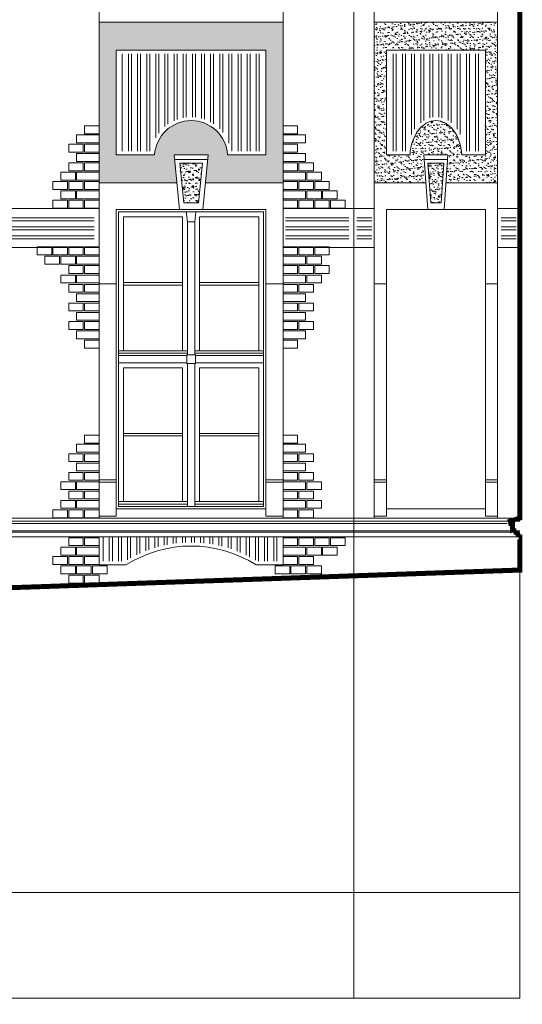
# Model space of a CAD drawing. Header units: millimetres. Extents: x 402 to 79005, y -7782 to 89952.
# Tile 390 of 426: x 49044 to 49457, y 29623 to 30432. Entities that reach past the tile are written whole.
import ezdxf

# ---------------------------------------------------------------- set-up
doc = ezdxf.new("R2010")
doc.units = ezdxf.units.MM
doc.header["$LTSCALE"] = 10
doc.layers.get('0').update_dxf_attribs({"lineweight": 0})
for name, color, linetype, lineweight in [('0-opisy', 1, 'Continuous', 5), ('kreski', 8, 'Continuous', 5), ('okna', 7, 'Continuous', 5)]:
    doc.layers.add(name, color=color, linetype=linetype, lineweight=lineweight)
pattern_1 = [(37.50000000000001, (75650.97381719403, 22553.02599056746), (-0.1600031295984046, 4.894132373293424), [0, -3.860800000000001, 0, -4.318000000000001, 0, -4.1275]), (7.499999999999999, (75650.97381719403, 22553.02599056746), (4.495232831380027, 7.168251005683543), [0, -2.0828, 0, -3.4798, 0, -1.3335]), (327.5, (75647.84961719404, 22553.02599056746), (7.90992370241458, 0.01437184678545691), [0, -1.27, 0, -4.572, 0, -5.969]), (317.5, (75647.84961719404, 22553.02599056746), (7.635564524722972, 2.229293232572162), [0, -0.635, 0, -2.9972, 0, -3.429])]
pattern_2 = [(90, (45698.19520570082, 31769.51799422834), (-7.5, 1.332267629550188e-15), []), (90, (45700.69520569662, 31772.01799422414), (-7.5, 1.332267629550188e-15), [])]
pattern_3 = [(37.50000000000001, (73141.95180481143, 22602.11352713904), (-0.1600031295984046, 4.894132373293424), [0, -3.860800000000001, 0, -4.318000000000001, 0, -4.1275]), (7.499999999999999, (73141.95180481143, 22602.11352713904), (4.495232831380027, 7.168251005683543), [0, -2.0828, 0, -3.4798, 0, -1.3335]), (327.5, (73138.8276048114, 22602.11352713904), (7.90992370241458, 0.01437184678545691), [0, -1.27, 0, -4.572, 0, -5.969]), (317.5, (73138.8276048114, 22602.11352713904), (7.635564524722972, 2.229293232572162), [0, -0.635, 0, -2.9972, 0, -3.429])]
pattern_4 = [(0, (45698.19520570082, 31769.51799422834), (2.220446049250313e-15, 7.5), []), (0, (45700.69520569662, 31767.01799423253), (2.220446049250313e-15, 7.5), [])]

# ---------------------------------------------------------------- blocks, each defined once
blk = doc.blocks.new('podstawka')
h = blk.add_hatch()
h.set_pattern_fill('ANSI32,_O', color=8, scale=20, angle=45)
h.set_pattern_definition([(90, (0, 0), (-7.5, 1.332267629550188e-15), []), (90, (2.499999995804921, 2.499999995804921), (-7.5, 1.332267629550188e-15), [])])
edge = h.paths.add_edge_path()
edge.add_line((147.9999999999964, -35.50000000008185), (147.9999999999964, -15.50000000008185))
edge.add_line((147.9999999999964, -15.50000000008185), (2.999999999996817, -15.50000000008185))
edge.add_line((2.999999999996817, -15.50000000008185), (2.999999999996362, -35.50000000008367))
edge.add_line((2.999999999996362, -35.50000000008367), (21.13565519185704, -35.50000000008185))
edge.add_arc((75.49999999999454, -122.8315693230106), 102.8702337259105, 58.09752677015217, 121.9024732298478, ccw=False)
edge.add_line((129.864344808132, -35.50000000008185), (147.9999999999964, -35.50000000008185))
blk.add_lwpolyline([(-3.637978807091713e-12, -15.50000000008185), (-3.637978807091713e-12, -38.50000000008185), (21.99999999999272, -38.50000000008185, -0.2904423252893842), (128.9999999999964, -38.50000000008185), (150.9999999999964, -38.50000000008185), (150.9999999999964, -15.50000000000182)], format="xyb")

msp = doc.modelspace()

# ---------------------------------------------------------------- hatches: boundary and pattern name
h = msp.add_hatch()
h.set_pattern_fill('ANSI32', color=8, scale=20, angle=45, style=0)
h.set_pattern_definition(pattern_2)
h.paths.add_polyline_path([(49243.17917682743, 30848.40932010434, -0.339505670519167), (49223.37566832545, 30868.21282860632), (49145.98268532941, 30868.21282860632, -0.3395056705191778), (49126.17917682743, 30848.40932010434), (49126.17917682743, 30784.0163371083, -0.339505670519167), (49145.98268532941, 30764.21282860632), (49223.37566832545, 30764.21282860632, -0.3395056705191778), (49243.17917682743, 30784.01633710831)])
h.paths.add_polyline_path([(49243.17917682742, 30404.21282860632), (49126.17917682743, 30404.21282860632), (49126.17917682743, 30324.21282860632), (49151.99452967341, 30324.21282860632, -0.8581305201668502), (49217.36382398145, 30324.21282860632), (49243.17917682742, 30324.21282860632)])
h = msp.add_hatch()
h.set_pattern_fill('AR-SAND,_O', color=8, scale=0.1)
h.set_pattern_definition(pattern_1)
h.paths.add_polyline_path([(49109.17917682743, 30430.21282860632), (49109.17917682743, 30298.21282860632), (49172.97448599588, 30298.21282860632), (49170.6695819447, 30321.21282860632), (49198.68877171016, 30321.21282860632), (49196.38386765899, 30298.21282860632), (49260.17917682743, 30298.21282860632), (49260.17917682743, 30430.21282860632)])
h.paths.add_polyline_path([(49246.17917682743, 30407.21282860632), (49246.17917682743, 30321.21282860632), (49214.67917682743, 30321.21282860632, 0.9349231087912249), (49154.67917682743, 30321.21282860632), (49123.17917682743, 30321.21282860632), (49123.17917682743, 30407.21282860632)], flags=16)
h = msp.add_hatch()
h.set_pattern_fill('AR-SAND,_O', color=8, scale=0.1)
h.set_pattern_definition(pattern_3)
h.paths.add_polyline_path([(49335.12278398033, 30430.21282860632), (49335.12278398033, 30298.21282860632), (49377.40445257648, 30298.21282860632), (49375.77463929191, 30321.21282860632), (49395.58719837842, 30321.21282860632), (49393.95738509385, 30298.21282860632), (49436.23905369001, 30298.21282860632), (49436.23905369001, 30430.21282860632)])
edge = h.paths.add_edge_path(flags=16)
edge.add_line((49426.3395587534, 30407.21282860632), (49426.3395587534, 30321.21282860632))
edge.add_line((49426.3395587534, 30321.21282860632), (49406.89412227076, 30321.21282860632))
edge.add_ellipse((49385.68091883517, 30319.19257507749), major_axis=(-4.864008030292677e-14, 30.06794679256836), ratio=0.7071067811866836, start_angle=-86.1474166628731, end_angle=86.14741666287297)
edge.add_line((49364.46771539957, 30321.21282860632), (49345.02227891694, 30321.21282860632))
edge.add_line((49345.02227891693, 30321.21282860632), (49345.02227891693, 30407.21282860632))
edge.add_line((49345.02227891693, 30407.21282860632), (49426.3395587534, 30407.21282860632))
h = msp.add_hatch()
h.set_pattern_fill('ANSI32', color=8, scale=20, angle=45, style=0)
h.set_pattern_definition(pattern_2)
edge = h.paths.add_edge_path()
edge.add_spline(control_points=[(49361.69813925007, 30324.21282860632), (49362.09436274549, 30327.76216298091), (49362.91364661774, 30331.22612676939), (49365.36458592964, 30337.70855063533), (49367.01368228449, 30340.71519079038), (49370.27476015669, 30344.90752696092), (49371.67707190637, 30346.35668463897), (49374.71457940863, 30348.82514442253), (49376.35036580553, 30349.84417810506), (49379.78566371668, 30351.37547901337), (49381.58528457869, 30351.88662677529), (49385.23986625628, 30352.34844007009), (49387.09342265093, 30352.2983726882), (49391.14825976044, 30351.56555124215), (49393.32702214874, 30350.73882673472), (49397.3824936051, 30348.35695557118), (49399.26047514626, 30346.80402404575), (49403.05576807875, 30342.63712717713), (49404.8536072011, 30339.85077876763), (49407.67760399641, 30333.67179408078), (49408.70368348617, 30330.27886359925), (49409.44891496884, 30325.91455763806), (49409.56844137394, 30325.06612926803), (49409.6636681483, 30324.21282860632)], knot_values=[-1.414260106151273, -1.414260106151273, -1.414260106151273, -1.414260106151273, -1.079775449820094, -1.079775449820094, -0.7377834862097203, -0.7377834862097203, -0.5215613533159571, -0.5215613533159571, -0.3053392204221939, -0.3053392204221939, -0.0891170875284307, -0.0891170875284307, 0.1271050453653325, 0.1271050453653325, 0.3936262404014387, 0.3936262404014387, 0.660147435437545, 0.660147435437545, 0.9969974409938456, 0.9969974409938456, 1.333847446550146, 1.333847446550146, 1.414260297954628, 1.414260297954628, 1.414260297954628, 1.414260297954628], degree=3, periodic=0)
edge.add_line((49409.6636681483, 30324.21282860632), (49423.3395587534, 30324.21282860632))
edge.add_line((49423.3395587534, 30324.21282860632), (49423.3395587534, 30404.21282860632))
edge.add_line((49423.3395587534, 30404.21282860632), (49348.02227891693, 30404.21282860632))
edge.add_line((49348.02227891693, 30404.21282860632), (49348.02227891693, 30324.21282860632))
edge.add_line((49348.02227891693, 30324.21282860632), (49361.69813925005, 30324.21282860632))
h = msp.add_hatch()
h.set_pattern_fill('AR-SAND', color=8, scale=0.1, style=0)
h.set_pattern_definition(pattern_1)
h.paths.add_polyline_path([(49193.9987597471, 30314.21282860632), (49175.35959390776, 30314.21282860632), (49178.66982844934, 30281.71282860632), (49190.68852520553, 30281.71282860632)])
h = msp.add_hatch()
h.set_pattern_fill('AR-SAND,_O', color=8, scale=0.1)
h.set_pattern_definition(pattern_3)
h.paths.add_polyline_path([(49381.4316678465, 30281.71282860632), (49389.93016982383, 30281.71282860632), (49392.27085911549, 30314.21282860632), (49379.09097855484, 30314.21282860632)])
h = msp.add_hatch()
h.set_pattern_fill('ANSI32,_O', color=8, scale=20, angle=315)
h.set_pattern_definition(pattern_4)
h.paths.add_polyline_path([(49105.17917682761, 30274.03282860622), (48931.17917682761, 30274.03282860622), (48931.17917682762, 30248.13282860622), (49105.17917682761, 30248.13282860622)])
h = msp.add_hatch()
h.set_pattern_fill('ANSI32,_O', color=8, scale=20, angle=315)
h.set_pattern_definition(pattern_4)
h.paths.add_polyline_path([(49314.2720868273, 30274.03282860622), (49262.2720868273, 30274.03282860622), (49262.27208682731, 30248.13282860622), (49314.2720868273, 30248.13282860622)])
at = {"layer": 'kreski'}
h = msp.add_hatch(dxfattribs=at)
h.set_pattern_fill('ANSI32', color=256, scale=20, angle=315, style=0)
h.set_pattern_definition(pattern_4)
h.paths.add_polyline_path([(49333.22593530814, 30274.03282860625), (49320.8142034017, 30274.03282860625), (49320.8142034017, 30248.13282860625), (49333.22593530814, 30248.13282860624)])
h = msp.add_hatch(dxfattribs=at)
h.set_pattern_fill('ANSI32', color=256, scale=20, angle=315, style=0)
h.set_pattern_definition(pattern_4)
h.paths.add_polyline_path([(49451.65078559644, 30274.03282860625), (49439.23905369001, 30274.03282860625), (49439.23905369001, 30248.13282860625), (49451.65078559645, 30248.13282860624)])

# ---------------------------------------------------------------- linework, layer by layer
for p, q in [((49318.17917682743, 29959.40660102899), (49318.17917682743, 31236.19282860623)), ((49109.17917682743, 30022.71282860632), (49109.17917682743, 31152.33782860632)), ((49260.17917682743, 30022.71282860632), (49260.17917682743, 31152.33782860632)), ((49335.12278398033, 30022.71282860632), (49335.12278398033, 31152.33782860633)), ((49436.23905369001, 30022.71282860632), (49436.23905369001, 31152.33782860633)), ((49109.17917682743, 30430.21282860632), (49260.17917682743, 30430.21282860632)), ((49335.12278398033, 30430.21282860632), (49436.23905369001, 30430.21282860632)), ((49345.02227891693, 30321.21282860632), (49345.02227891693, 30407.21282860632)), ((49426.3395587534, 30407.21282860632), (49345.02227891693, 30407.21282860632)), ((49426.3395587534, 30321.21282860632), (49426.3395587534, 30407.21282860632)), ((49175.17917682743, 30276.21282860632), (49170.6695819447, 30321.21282860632)), ((49198.68877171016, 30321.21282860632), (49170.6695819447, 30321.21282860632)), ((49194.17917682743, 30276.21282860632), (49198.68877171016, 30321.21282860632)), ((49364.46771539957, 30321.21282860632), (49345.02227891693, 30321.21282860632)), ((49378.96340441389, 30276.21282860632), (49375.77463929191, 30321.21282860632)), ((49395.58719837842, 30321.21282860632), (49375.77463929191, 30321.21282860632)), ((49392.39843325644, 30276.21282860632), (49395.58719837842, 30321.21282860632)), ((49406.89412227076, 30321.21282860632), (49426.3395587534, 30321.21282860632)), ((49172.97448599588, 30298.21282860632), (49109.17917682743, 30298.21282860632)), ((49260.17917682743, 30298.21282860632), (49196.38386765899, 30298.21282860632)), ((49377.40445257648, 30298.21282860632), (49335.12278398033, 30298.21282860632)), ((49436.23905369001, 30298.21282860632), (49393.95738509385, 30298.21282860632)), ((49246.17917682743, 30276.21282860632), (49123.17917682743, 30276.21282860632)), ((49123.17917682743, 30276.21282860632), (49123.17917682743, 30024.21282860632)), ((49175.17917682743, 30276.21282860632), (49194.17917682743, 30276.21282860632)), ((49246.17917682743, 30276.21282860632), (49246.17917682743, 30024.21282860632)), ((49426.3395587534, 30276.21282860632), (49345.02227891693, 30276.21282860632)), ((49345.02227891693, 30276.21282860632), (49345.02227891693, 30024.21282860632)), ((49378.96340441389, 30276.21282860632), (49392.39843325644, 30276.21282860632)), ((49426.3395587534, 30276.21282860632), (49426.3395587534, 30024.21282860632)), ((49123.17917682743, 30215.21282860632), (49109.17917682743, 30215.21282860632)), ((49260.17917682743, 30215.21282860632), (49246.17917682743, 30215.21282860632)), ((49345.02227891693, 30215.21282860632), (49335.12278398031, 30215.21282860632)), ((49436.23905369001, 30215.21282860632), (49426.3395587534, 30215.21282860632)), ((49123.17917682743, 30054.21282860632), (49109.17917682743, 30054.21282860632)), ((49123.17917682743, 30052.21282860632), (49109.17917682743, 30052.21282860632)), ((49260.17917682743, 30054.21282860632), (49246.17917682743, 30054.21282860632)), ((49260.17917682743, 30052.21282860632), (49246.17917682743, 30052.21282860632)), ((49345.02227891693, 30054.21282860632), (49335.12278398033, 30054.21282860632)), ((49345.02227891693, 30052.21282860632), (49335.12278398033, 30052.21282860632)), ((49436.23905369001, 30054.21282860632), (49426.3395587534, 30054.21282860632)), ((49436.23905369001, 30052.21282860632), (49426.3395587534, 30052.21282860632)), ((49246.17917682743, 30030.21282860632), (49123.17917682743, 30030.21282860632)), ((49426.3395587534, 30030.21282860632), (49345.02227891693, 30030.21282860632)), ((48636.20520185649, 30022.71282860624), (49454.65078559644, 30022.71282860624)), ((49123.17917682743, 30024.21282860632), (49109.17917682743, 30024.21282860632)), ((49260.17917682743, 30024.21282860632), (49246.17917682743, 30024.21282860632)), ((49345.02227891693, 30024.21282860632), (49335.12278398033, 30024.21282860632)), ((49436.23905369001, 30024.21282860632), (49426.3395587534, 30024.21282860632)), ((48636.20520185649, 30020.21282860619), (49454.59608666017, 30020.21282860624)), ((48636.20520185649, 30018.21282860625), (49444.27605250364, 30018.21282860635)), ((49454.65078559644, 30012.21282860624), (48636.20520185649, 30012.21282860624)), ((49454.65078559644, 30011.21282860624), (48636.20520185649, 30011.21282860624)), ((49454.65078559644, 30007.21282860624), (48636.20520185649, 30007.21282860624)), ((49454.6507855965, 29979.29592829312), (49454.65078559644, 29628.21282860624)), ((48588.17560549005, 29628.21282860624), (49454.65078559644, 29628.21282860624))]:
    msp.add_line(p, q)
at = {"color": 8}
for p, q in [((49171.05337725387, 30317.21282860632), (49198.30497640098, 30317.21282860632)), ((49178.66982844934, 30281.71282860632), (49175.35959390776, 30314.21282860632)), ((49175.35959390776, 30314.21282860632), (49193.9987597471, 30314.21282860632)), ((49190.68852520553, 30281.71282860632), (49193.9987597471, 30314.21282860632)), ((49376.04602355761, 30317.21282860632), (49395.31581411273, 30317.21282860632)), ((49381.4316678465, 30281.71282860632), (49379.09097855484, 30314.21282860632)), ((49379.09097855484, 30314.21282860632), (49392.27085911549, 30314.21282860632)), ((49389.93016982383, 30281.71282860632), (49392.27085911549, 30314.21282860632)), ((49178.66982844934, 30281.71282860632), (49190.68852520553, 30281.71282860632)), ((49381.4316678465, 30281.71282860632), (49389.93016982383, 30281.71282860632))]:
    msp.add_line(p, q, dxfattribs=at)
msp.add_lwpolyline([(49453.65078559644, 31240.69282860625, 4, 4, 0), (49453.65078559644, 31236.19282860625, 4, 4, 0), (49454.65078559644, 31236.19282860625, 4, 4, 0), (49454.65078559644, 30287.59389118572, 4, 4, 0), (49454.65078559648, 30022.71282860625, 4, 4, 0), (49446.65078559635, 30020.21282860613, 4, 4, 0), (49447.15078559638, 30018.21282860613, 4, 4, 0), (49448.65078559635, 30018.21282860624, 4, 4, 0), (49448.65078559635, 30012.21282860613, 4, 4, 0), (49449.65078559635, 30012.21282860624, 4, 4, 0), (49449.65078559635, 30011.21282860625, 4, 4, -0.4142135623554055), (49453.65078559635, 30007.21282860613, 4, 4, 0), (49454.65078559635, 30007.21282860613, 4, 4, 0), (49454.6507855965, 29979.29592829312, 4, 4, 0), (48576.96445735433, 29949.59982866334, 4, 4, 0), (48576.96445735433, 29949.21282860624, 4, 4, 0), (48580.13638783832, 29949.21282860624, 4, 4, 0), (48580.13638783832, 29941.21282860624, 4, 4, 0), (48588.17560549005, 29941.21282860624, 4, 4, 0), (48588.17560549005, 29625.21282860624, 0, 0, 0)], format="xyseb")
msp.add_lwpolyline([(49214.67917682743, 30321.21282860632), (49246.17917682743, 30321.21282860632), (49246.17917682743, 30407.21282860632), (49123.17917682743, 30407.21282860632), (49123.17917682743, 30321.21282860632), (49154.67917682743, 30321.21282860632, -0.9349231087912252)], format="xyb", close=True)
for points in [[(49125.17917682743, 30274.21282860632), (49244.17917682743, 30274.21282860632), (49244.17917682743, 30032.21282860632), (49125.17917682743, 30032.21282860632)], [(49187.67917682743, 30266.21282860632), (49188.67917682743, 30274.21282860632), (49180.67917682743, 30274.21282860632), (49181.67917682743, 30266.21282860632)], [(49454.65078559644, 30277.03282860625), (49436.23905369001, 30277.03282860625), (49436.23905369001, 30245.13282860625), (49454.65078559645, 30245.13282860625)], [(49177.67917682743, 30160.21282860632), (49129.17917682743, 30160.21282860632), (49129.17917682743, 30270.21282860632), (49177.67917682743, 30270.21282860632)], [(49181.67917682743, 30156.71282860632), (49187.67917682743, 30156.71282860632), (49187.67917682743, 30266.21282860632), (49181.67917682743, 30266.21282860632)], [(49191.67917682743, 30160.21282860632), (49240.17917682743, 30160.21282860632), (49240.17917682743, 30270.21282860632), (49191.67917682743, 30270.21282860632)], [(49129.17917682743, 30214.21282860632), (49177.67917682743, 30214.21282860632), (49177.67917682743, 30216.21282860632), (49129.17917682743, 30216.21282860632)], [(49191.67917682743, 30214.21282860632), (49240.17917682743, 30214.21282860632), (49240.17917682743, 30216.21282860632), (49191.67917682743, 30216.21282860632)], [(49125.17917682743, 30158.21282860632), (49125.17917682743, 30160.21282860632), (49181.67917682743, 30160.21282860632), (49181.67917682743, 30158.21282860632)], [(49244.17917682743, 30158.21282860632), (49244.17917682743, 30160.21282860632), (49187.67917682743, 30160.21282860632), (49187.67917682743, 30158.21282860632)], [(49125.17917682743, 30150.21282860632), (49181.17917682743, 30150.21282860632), (49181.17917682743, 30156.21282860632), (49125.17917682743, 30156.21282860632)], [(49181.17917682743, 30149.71282860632), (49188.17917682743, 30149.71282860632), (49188.17917682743, 30156.71282860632), (49181.17917682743, 30156.71282860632)], [(49244.17917682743, 30150.21282860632), (49188.17917682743, 30150.21282860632), (49188.17917682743, 30156.21282860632), (49244.17917682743, 30156.21282860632)], [(49177.67917682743, 30036.21282860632), (49129.17917682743, 30036.21282860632), (49129.17917682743, 30146.21282860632), (49177.67917682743, 30146.21282860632)], [(49181.67917682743, 30032.21282860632), (49187.67917682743, 30032.21282860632), (49187.67917682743, 30149.71282860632), (49181.67917682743, 30149.71282860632)], [(49191.67917682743, 30036.21282860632), (49240.17917682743, 30036.21282860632), (49240.17917682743, 30146.21282860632), (49191.67917682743, 30146.21282860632)], [(49129.17917682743, 30090.21282860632), (49177.67917682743, 30090.21282860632), (49177.67917682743, 30092.21282860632), (49129.17917682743, 30092.21282860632)], [(49191.67917682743, 30090.21282860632), (49240.17917682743, 30090.21282860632), (49240.17917682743, 30092.21282860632), (49191.67917682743, 30092.21282860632)], [(49125.17917682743, 30034.21282860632), (49125.17917682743, 30036.21282860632), (49181.67917682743, 30036.21282860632), (49181.67917682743, 30034.21282860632)], [(49244.17917682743, 30034.21282860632), (49244.17917682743, 30036.21282860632), (49187.67917682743, 30036.21282860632), (49187.67917682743, 30034.21282860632)]]:
    msp.add_lwpolyline(points, close=True, dxfattribs=at)
msp.add_ellipse((49385.68091883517, 30319.19257507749), major_axis=(-4.864008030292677e-14, 30.06794679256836), ratio=0.7071067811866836, start_param=-1.503556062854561, end_param=1.503556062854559)
at = {"layer": '0-opisy', "color": 8}
for p, q in [((49318.17917682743, 29959.40660102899), (49318.17917682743, 29628.21282860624)), ((48610.17560549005, 29715.21282860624), (49454.65078559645, 29715.21282860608))]:
    msp.add_line(p, q, dxfattribs=at)
at = {"layer": 'kreski'}
for points in [[(49109.17917682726, 30331.13282860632), (49090.67917682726, 30331.13282860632), (49090.67917682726, 30337.63282860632), (49109.17917682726, 30337.63282860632)], [(49109.17917682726, 30338.54848703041), (49097.17917682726, 30338.54848703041), (49097.17917682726, 30345.04848703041), (49109.17917682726, 30345.04848703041)], [(49260.17917682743, 30338.5484870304), (49272.17917682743, 30338.5484870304), (49272.17917682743, 30345.0484870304), (49260.17917682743, 30345.0484870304)], [(49260.17917682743, 30331.13282860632), (49278.67917682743, 30331.13282860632), (49278.67917682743, 30337.63282860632), (49260.17917682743, 30337.63282860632)], [(49096.17917682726, 30323.45282860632), (49084.17917682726, 30323.45282860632), (49084.17917682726, 30329.95282860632), (49096.17917682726, 30329.95282860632)], [(49109.17917682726, 30323.45282860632), (49097.17917682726, 30323.45282860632), (49097.17917682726, 30329.95282860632), (49109.17917682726, 30329.95282860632)], [(49260.17917682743, 30323.45282860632), (49272.17917682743, 30323.45282860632), (49272.17917682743, 30329.95282860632), (49260.17917682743, 30329.95282860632)], [(49109.17917682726, 30315.77282860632), (49090.67917682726, 30315.77282860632), (49090.67917682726, 30322.27282860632), (49109.17917682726, 30322.27282860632)], [(49260.17917682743, 30315.77282860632), (49278.67917682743, 30315.77282860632), (49278.67917682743, 30322.27282860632), (49260.17917682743, 30322.27282860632)], [(49096.17917682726, 30308.09282860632), (49084.17917682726, 30308.09282860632), (49084.17917682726, 30314.59282860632), (49096.17917682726, 30314.59282860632)], [(49109.17917682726, 30308.09282860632), (49097.17917682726, 30308.09282860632), (49097.17917682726, 30314.59282860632), (49109.17917682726, 30314.59282860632)], [(49260.17917682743, 30308.09282860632), (49272.17917682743, 30308.09282860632), (49272.17917682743, 30314.59282860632), (49260.17917682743, 30314.59282860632)], [(49273.17917682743, 30308.09282860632), (49285.17917682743, 30308.09282860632), (49285.17917682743, 30314.59282860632), (49273.17917682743, 30314.59282860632)], [(49089.67917682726, 30300.41282860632), (49077.67917682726, 30300.41282860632), (49077.67917682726, 30306.91282860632), (49089.67917682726, 30306.91282860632)], [(49109.17917682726, 30300.41282860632), (49090.67917682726, 30300.41282860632), (49090.67917682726, 30306.91282860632), (49109.17917682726, 30306.91282860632)], [(49260.17917682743, 30300.41282860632), (49278.67917682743, 30300.41282860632), (49278.67917682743, 30306.91282860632), (49260.17917682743, 30306.91282860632)], [(49279.67917682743, 30300.41282860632), (49291.67917682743, 30300.41282860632), (49291.67917682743, 30306.91282860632), (49279.67917682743, 30306.91282860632)], [(49083.17917682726, 30292.73282860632), (49071.17917682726, 30292.73282860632), (49071.17917682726, 30299.23282860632), (49083.17917682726, 30299.23282860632)], [(49096.17917682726, 30292.73282860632), (49084.17917682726, 30292.73282860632), (49084.17917682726, 30299.23282860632), (49096.17917682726, 30299.23282860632)], [(49109.17917682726, 30292.73282860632), (49097.17917682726, 30292.73282860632), (49097.17917682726, 30299.23282860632), (49109.17917682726, 30299.23282860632)], [(49260.17917682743, 30292.73282860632), (49272.17917682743, 30292.73282860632), (49272.17917682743, 30299.23282860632), (49260.17917682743, 30299.23282860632)], [(49273.17917682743, 30292.73282860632), (49285.17917682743, 30292.73282860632), (49285.17917682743, 30299.23282860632), (49273.17917682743, 30299.23282860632)], [(49286.17917682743, 30292.73282860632), (49298.17917682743, 30292.73282860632), (49298.17917682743, 30299.23282860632), (49286.17917682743, 30299.23282860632)], [(49089.67917682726, 30285.05282860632), (49077.67917682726, 30285.05282860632), (49077.67917682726, 30291.55282860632), (49089.67917682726, 30291.55282860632)], [(49109.17917682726, 30285.05282860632), (49090.67917682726, 30285.05282860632), (49090.67917682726, 30291.55282860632), (49109.17917682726, 30291.55282860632)], [(49260.17917682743, 30285.05282860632), (49278.67917682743, 30285.05282860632), (49278.67917682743, 30291.55282860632), (49260.17917682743, 30291.55282860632)], [(49279.67917682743, 30285.05282860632), (49291.67917682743, 30285.05282860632), (49291.67917682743, 30291.55282860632), (49279.67917682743, 30291.55282860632)], [(49292.67917682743, 30285.05282860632), (49304.67917682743, 30285.05282860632), (49304.67917682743, 30291.55282860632), (49292.67917682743, 30291.55282860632)], [(49083.17917682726, 30277.37282860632), (49071.17917682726, 30277.37282860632), (49071.17917682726, 30283.87282860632), (49083.17917682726, 30283.87282860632)], [(49096.17917682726, 30277.37282860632), (49084.17917682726, 30277.37282860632), (49084.17917682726, 30283.87282860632), (49096.17917682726, 30283.87282860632)], [(49109.17917682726, 30277.37282860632), (49097.17917682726, 30277.37282860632), (49097.17917682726, 30283.87282860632), (49109.17917682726, 30283.87282860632)], [(49260.17917682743, 30277.37282860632), (49272.17917682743, 30277.37282860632), (49272.17917682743, 30283.87282860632), (49260.17917682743, 30283.87282860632)], [(49273.17917682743, 30277.37282860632), (49285.17917682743, 30277.37282860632), (49285.17917682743, 30283.87282860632), (49273.17917682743, 30283.87282860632)], [(49286.17917682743, 30277.37282860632), (49298.17917682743, 30277.37282860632), (49298.17917682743, 30283.87282860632), (49286.17917682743, 30283.87282860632)], [(49299.17917682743, 30277.37282860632), (49311.17917682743, 30277.37282860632), (49311.17917682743, 30283.87282860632), (49299.17917682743, 30283.87282860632)], [(48928.17917682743, 30277.03282860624), (49109.17917682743, 30277.03282860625), (49109.17917682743, 30245.13282860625), (48928.17917682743, 30245.13282860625)], [(49260.17917682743, 30277.03282860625), (49335.12278398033, 30277.03282860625), (49335.12278398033, 30245.13282860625), (49260.17917682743, 30245.13282860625)], [(49070.1791768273, 30245.47282860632), (49058.1791768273, 30245.47282860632), (49058.1791768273, 30238.97282860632), (49070.1791768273, 30238.97282860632)], [(49083.1791768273, 30245.47282860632), (49071.1791768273, 30245.47282860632), (49071.1791768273, 30238.97282860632), (49083.1791768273, 30238.97282860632)], [(49096.1791768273, 30245.47282860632), (49084.1791768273, 30245.47282860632), (49084.1791768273, 30238.97282860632), (49096.1791768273, 30238.97282860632)], [(49109.1791768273, 30245.47282860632), (49097.1791768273, 30245.47282860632), (49097.1791768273, 30238.97282860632), (49109.1791768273, 30238.97282860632)], [(49260.17917682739, 30245.47282860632), (49272.17917682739, 30245.47282860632), (49272.17917682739, 30238.97282860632), (49260.17917682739, 30238.97282860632)], [(49273.17917682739, 30245.47282860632), (49285.17917682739, 30245.47282860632), (49285.17917682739, 30238.97282860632), (49273.17917682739, 30238.97282860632)], [(49286.17917682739, 30245.47282860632), (49298.17917682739, 30245.47282860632), (49298.17917682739, 30238.97282860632), (49286.17917682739, 30238.97282860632)], [(49076.6791768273, 30237.79282860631), (49064.6791768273, 30237.79282860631), (49064.6791768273, 30231.29282860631), (49076.6791768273, 30231.29282860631)], [(49089.6791768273, 30237.79282860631), (49077.6791768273, 30237.79282860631), (49077.6791768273, 30231.29282860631), (49089.6791768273, 30231.29282860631)], [(49109.1791768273, 30237.79282860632), (49090.6791768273, 30237.79282860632), (49090.6791768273, 30231.29282860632), (49109.1791768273, 30231.29282860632)], [(49260.17917682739, 30237.79282860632), (49278.67917682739, 30237.79282860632), (49278.67917682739, 30231.29282860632), (49260.17917682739, 30231.29282860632)], [(49279.67917682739, 30237.79282860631), (49291.67917682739, 30237.79282860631), (49291.67917682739, 30231.29282860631), (49279.67917682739, 30231.29282860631)], [(49096.1791768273, 30230.11282860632), (49084.1791768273, 30230.11282860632), (49084.1791768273, 30223.61282860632), (49096.1791768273, 30223.61282860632)], [(49109.1791768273, 30230.11282860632), (49097.1791768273, 30230.11282860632), (49097.1791768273, 30223.61282860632), (49109.1791768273, 30223.61282860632)], [(49260.17917682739, 30230.11282860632), (49272.17917682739, 30230.11282860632), (49272.17917682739, 30223.61282860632), (49260.17917682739, 30223.61282860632)], [(49273.17917682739, 30230.11282860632), (49285.17917682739, 30230.11282860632), (49285.17917682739, 30223.61282860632), (49273.17917682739, 30223.61282860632)], [(49286.17917682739, 30230.11282860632), (49298.17917682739, 30230.11282860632), (49298.17917682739, 30223.61282860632), (49286.17917682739, 30223.61282860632)], [(49089.6791768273, 30222.43282860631), (49077.6791768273, 30222.43282860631), (49077.6791768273, 30215.93282860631), (49089.6791768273, 30215.93282860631)], [(49109.1791768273, 30222.43282860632), (49090.6791768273, 30222.43282860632), (49090.6791768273, 30215.93282860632), (49109.1791768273, 30215.93282860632)], [(49260.17917682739, 30222.43282860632), (49278.67917682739, 30222.43282860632), (49278.67917682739, 30215.93282860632), (49260.17917682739, 30215.93282860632)], [(49279.67917682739, 30222.43282860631), (49291.67917682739, 30222.43282860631), (49291.67917682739, 30215.93282860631), (49279.67917682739, 30215.93282860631)], [(49096.1791768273, 30214.75282860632), (49084.1791768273, 30214.75282860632), (49084.1791768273, 30208.25282860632), (49096.1791768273, 30208.25282860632)], [(49109.1791768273, 30214.75282860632), (49097.1791768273, 30214.75282860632), (49097.1791768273, 30208.25282860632), (49109.1791768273, 30208.25282860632)], [(49260.17917682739, 30214.75282860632), (49272.17917682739, 30214.75282860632), (49272.17917682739, 30208.25282860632), (49260.17917682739, 30208.25282860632)], [(49273.17917682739, 30214.75282860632), (49285.17917682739, 30214.75282860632), (49285.17917682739, 30208.25282860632), (49273.17917682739, 30208.25282860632)], [(49109.1791768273, 30207.07282860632), (49090.6791768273, 30207.07282860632), (49090.6791768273, 30200.57282860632), (49109.1791768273, 30200.57282860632)], [(49260.17917682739, 30207.07282860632), (49278.67917682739, 30207.07282860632), (49278.67917682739, 30200.57282860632), (49260.17917682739, 30200.57282860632)], [(49096.1791768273, 30199.39282860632), (49084.1791768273, 30199.39282860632), (49084.1791768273, 30192.89282860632), (49096.1791768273, 30192.89282860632)], [(49109.1791768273, 30199.39282860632), (49097.1791768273, 30199.39282860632), (49097.1791768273, 30192.89282860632), (49109.1791768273, 30192.89282860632)], [(49260.17917682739, 30199.39282860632), (49272.17917682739, 30199.39282860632), (49272.17917682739, 30192.89282860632), (49260.17917682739, 30192.89282860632)], [(49273.17917682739, 30199.39282860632), (49285.17917682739, 30199.39282860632), (49285.17917682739, 30192.89282860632), (49273.17917682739, 30192.89282860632)], [(49096.1791768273, 30184.29717018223), (49084.1791768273, 30184.29717018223), (49084.1791768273, 30177.79717018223), (49096.1791768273, 30177.79717018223)], [(49109.1791768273, 30191.71282860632), (49090.6791768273, 30191.71282860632), (49090.6791768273, 30185.21282860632), (49109.1791768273, 30185.21282860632)], [(49109.1791768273, 30184.29717018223), (49097.1791768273, 30184.29717018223), (49097.1791768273, 30177.79717018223), (49109.1791768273, 30177.79717018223)], [(49260.17917682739, 30191.71282860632), (49278.67917682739, 30191.71282860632), (49278.67917682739, 30185.21282860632), (49260.17917682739, 30185.21282860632)], [(49260.17917682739, 30184.29717018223), (49272.17917682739, 30184.29717018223), (49272.17917682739, 30177.79717018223), (49260.17917682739, 30177.79717018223)], [(49273.17917682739, 30184.29717018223), (49285.17917682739, 30184.29717018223), (49285.17917682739, 30177.79717018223), (49273.17917682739, 30177.79717018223)], [(49109.1791768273, 30176.61717018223), (49090.6791768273, 30176.61717018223), (49090.6791768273, 30170.11717018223), (49109.1791768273, 30170.11717018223)], [(49260.17917682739, 30176.61717018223), (49278.67917682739, 30176.61717018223), (49278.67917682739, 30170.11717018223), (49260.17917682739, 30170.11717018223)], [(49109.1791768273, 30168.93717018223), (49097.1791768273, 30168.93717018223), (49097.1791768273, 30162.43717018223), (49109.1791768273, 30162.43717018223)], [(49260.17917682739, 30168.93717018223), (49272.17917682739, 30168.93717018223), (49272.17917682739, 30162.43717018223), (49260.17917682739, 30162.43717018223)], [(49109.1791768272, 30084.22848702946), (49097.1791768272, 30084.22848702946), (49097.1791768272, 30090.72848702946), (49109.1791768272, 30090.72848702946)], [(49260.17917682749, 30084.22848702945), (49272.17917682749, 30084.22848702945), (49272.17917682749, 30090.72848702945), (49260.17917682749, 30090.72848702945)], [(49109.1791768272, 30076.81282860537), (49090.6791768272, 30076.81282860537), (49090.6791768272, 30083.31282860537), (49109.1791768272, 30083.31282860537)], [(49260.17917682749, 30076.81282860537), (49278.67917682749, 30076.81282860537), (49278.67917682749, 30083.31282860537), (49260.17917682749, 30083.31282860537)], [(49096.1791768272, 30069.13282860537), (49084.1791768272, 30069.13282860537), (49084.1791768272, 30075.63282860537), (49096.1791768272, 30075.63282860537)], [(49109.1791768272, 30069.13282860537), (49097.1791768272, 30069.13282860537), (49097.1791768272, 30075.63282860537), (49109.1791768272, 30075.63282860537)], [(49260.17917682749, 30069.13282860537), (49272.17917682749, 30069.13282860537), (49272.17917682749, 30075.63282860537), (49260.17917682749, 30075.63282860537)], [(49273.17917682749, 30069.13282860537), (49285.17917682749, 30069.13282860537), (49285.17917682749, 30075.63282860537), (49273.17917682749, 30075.63282860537)], [(49109.1791768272, 30061.45282860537), (49090.6791768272, 30061.45282860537), (49090.6791768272, 30067.95282860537), (49109.1791768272, 30067.95282860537)], [(49260.17917682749, 30061.45282860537), (49278.67917682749, 30061.45282860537), (49278.67917682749, 30067.95282860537), (49260.17917682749, 30067.95282860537)], [(49096.1791768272, 30053.77282860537), (49084.1791768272, 30053.77282860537), (49084.1791768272, 30060.27282860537), (49096.1791768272, 30060.27282860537)], [(49109.1791768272, 30053.77282860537), (49097.1791768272, 30053.77282860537), (49097.1791768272, 30060.27282860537), (49109.1791768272, 30060.27282860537)], [(49260.17917682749, 30053.77282860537), (49272.17917682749, 30053.77282860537), (49272.17917682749, 30060.27282860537), (49260.17917682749, 30060.27282860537)], [(49273.17917682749, 30053.77282860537), (49285.17917682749, 30053.77282860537), (49285.17917682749, 30060.27282860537), (49273.17917682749, 30060.27282860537)], [(49089.6791768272, 30046.09282860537), (49077.6791768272, 30046.09282860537), (49077.6791768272, 30052.59282860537), (49089.6791768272, 30052.59282860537)], [(49109.1791768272, 30046.09282860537), (49090.6791768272, 30046.09282860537), (49090.6791768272, 30052.59282860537), (49109.1791768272, 30052.59282860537)], [(49260.17917682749, 30046.09282860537), (49278.67917682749, 30046.09282860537), (49278.67917682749, 30052.59282860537), (49260.17917682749, 30052.59282860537)], [(49279.67917682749, 30046.09282860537), (49291.67917682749, 30046.09282860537), (49291.67917682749, 30052.59282860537), (49279.67917682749, 30052.59282860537)], [(49096.1791768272, 30038.41282860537), (49084.1791768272, 30038.41282860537), (49084.1791768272, 30044.91282860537), (49096.1791768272, 30044.91282860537)], [(49109.1791768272, 30038.41282860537), (49097.1791768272, 30038.41282860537), (49097.1791768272, 30044.91282860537), (49109.1791768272, 30044.91282860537)], [(49260.17917682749, 30038.41282860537), (49272.17917682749, 30038.41282860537), (49272.17917682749, 30044.91282860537), (49260.17917682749, 30044.91282860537)], [(49273.17917682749, 30038.41282860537), (49285.17917682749, 30038.41282860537), (49285.17917682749, 30044.91282860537), (49273.17917682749, 30044.91282860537)], [(49089.6791768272, 30030.73282860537), (49077.6791768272, 30030.73282860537), (49077.6791768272, 30037.23282860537), (49089.6791768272, 30037.23282860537)], [(49109.1791768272, 30030.73282860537), (49090.6791768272, 30030.73282860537), (49090.6791768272, 30037.23282860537), (49109.1791768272, 30037.23282860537)], [(49260.17917682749, 30030.73282860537), (49278.67917682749, 30030.73282860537), (49278.67917682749, 30037.23282860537), (49260.17917682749, 30037.23282860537)], [(49279.67917682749, 30030.73282860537), (49291.67917682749, 30030.73282860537), (49291.67917682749, 30037.23282860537), (49279.67917682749, 30037.23282860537)], [(49083.1791768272, 30023.05282860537), (49071.1791768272, 30023.05282860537), (49071.1791768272, 30029.55282860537), (49083.1791768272, 30029.55282860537)], [(49096.1791768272, 30023.05282860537), (49084.1791768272, 30023.05282860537), (49084.1791768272, 30029.55282860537), (49096.1791768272, 30029.55282860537)], [(49109.1791768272, 30023.05282860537), (49097.1791768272, 30023.05282860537), (49097.1791768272, 30029.55282860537), (49109.1791768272, 30029.55282860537)], [(49260.17917682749, 30023.05282860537), (49272.17917682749, 30023.05282860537), (49272.17917682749, 30029.55282860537), (49260.17917682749, 30029.55282860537)], [(49273.17917682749, 30023.05282860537), (49285.17917682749, 30023.05282860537), (49285.17917682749, 30029.55282860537), (49273.17917682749, 30029.55282860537)], [(49096.17917682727, 30006.55282860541), (49084.17917682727, 30006.55282860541), (49084.17917682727, 30000.05282860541), (49096.17917682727, 30000.05282860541)], [(49109.17917682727, 30006.55282860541), (49097.17917682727, 30006.55282860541), (49097.17917682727, 30000.05282860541), (49109.17917682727, 30000.05282860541)], [(49260.17917682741, 30006.55282860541), (49272.17917682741, 30006.55282860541), (49272.17917682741, 30000.05282860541), (49260.17917682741, 30000.05282860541)], [(49273.17917682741, 30006.55282860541), (49285.17917682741, 30006.55282860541), (49285.17917682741, 30000.05282860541), (49273.17917682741, 30000.05282860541)], [(49286.17917682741, 30006.55282860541), (49298.17917682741, 30006.55282860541), (49298.17917682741, 30000.05282860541), (49286.17917682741, 30000.05282860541)], [(49299.17917682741, 30006.55282860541), (49311.17917682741, 30006.55282860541), (49311.17917682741, 30000.05282860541), (49299.17917682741, 30000.05282860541)], [(49089.67917682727, 29998.87282860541), (49077.67917682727, 29998.87282860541), (49077.67917682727, 29992.37282860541), (49089.67917682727, 29992.37282860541)], [(49109.17917682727, 29998.87282860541), (49090.67917682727, 29998.87282860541), (49090.67917682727, 29992.37282860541), (49109.17917682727, 29992.37282860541)], [(49260.17917682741, 29998.87282860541), (49278.67917682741, 29998.87282860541), (49278.67917682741, 29992.37282860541), (49260.17917682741, 29992.37282860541)], [(49279.67917682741, 29998.8728286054), (49291.67917682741, 29998.8728286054), (49291.67917682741, 29992.3728286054), (49279.67917682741, 29992.3728286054)], [(49292.67917682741, 29998.8728286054), (49304.67917682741, 29998.8728286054), (49304.67917682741, 29992.3728286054), (49292.67917682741, 29992.3728286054)], [(49083.17917682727, 29991.19282860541), (49071.17917682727, 29991.19282860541), (49071.17917682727, 29984.69282860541), (49083.17917682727, 29984.69282860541)], [(49096.17917682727, 29991.19282860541), (49084.17917682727, 29991.19282860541), (49084.17917682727, 29984.69282860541), (49096.17917682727, 29984.69282860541)], [(49109.17917682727, 29991.19282860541), (49097.17917682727, 29991.19282860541), (49097.17917682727, 29984.69282860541), (49109.17917682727, 29984.69282860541)], [(49260.17917682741, 29991.19282860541), (49272.17917682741, 29991.19282860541), (49272.17917682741, 29984.69282860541), (49260.17917682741, 29984.69282860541)], [(49273.17917682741, 29991.19282860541), (49285.17917682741, 29991.19282860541), (49285.17917682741, 29984.69282860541), (49273.17917682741, 29984.69282860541)], [(49089.67917682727, 29983.51282860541), (49077.67917682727, 29983.51282860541), (49077.67917682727, 29977.01282860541), (49089.67917682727, 29977.01282860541)], [(49102.67917682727, 29983.51282860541), (49090.67917682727, 29983.51282860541), (49090.67917682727, 29977.01282860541), (49102.67917682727, 29977.01282860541)], [(49115.67917682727, 29983.51282860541), (49103.67917682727, 29983.51282860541), (49103.67917682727, 29977.01282860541), (49115.67917682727, 29977.01282860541)], [(49253.67917682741, 29983.5128286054), (49265.67917682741, 29983.5128286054), (49265.67917682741, 29977.0128286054), (49253.67917682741, 29977.0128286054)], [(49266.67917682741, 29983.5128286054), (49278.67917682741, 29983.5128286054), (49278.67917682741, 29977.0128286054), (49266.67917682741, 29977.0128286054)], [(49279.67917682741, 29983.5128286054), (49291.67917682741, 29983.5128286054), (49291.67917682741, 29977.0128286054), (49279.67917682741, 29977.0128286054)], [(49096.17917682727, 29975.83282860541), (49084.17917682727, 29975.83282860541), (49084.17917682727, 29969.33282860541), (49096.17917682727, 29969.33282860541)], [(49109.17917682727, 29975.83282860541), (49097.17917682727, 29975.83282860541), (49097.17917682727, 29969.33282860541), (49109.17917682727, 29969.33282860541)]]:
    msp.add_lwpolyline(points, close=True, dxfattribs=at)

# ---------------------------------------------------------------- block references
at = {"layer": 'okna'}
msp.add_blockref('podstawka', (49109.17917682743, 30022.71282860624), dxfattribs=at)

doc.saveas('drawing.dxf')
